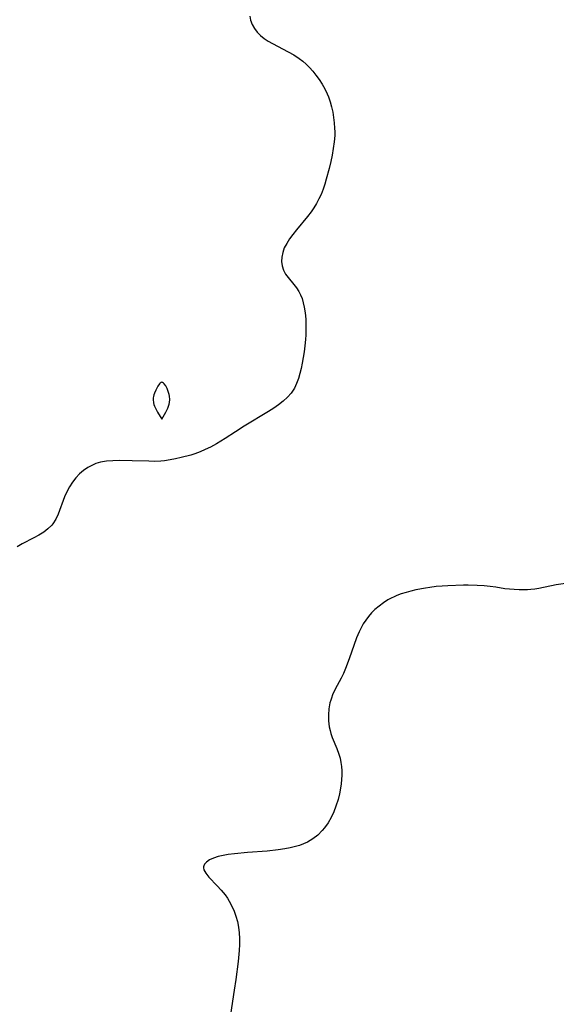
# Model space of a CAD drawing. Header units: metres. Extents: x 1073367 to 1082519, y 1569854 to 1574957.
# Tile 682 of 1056: x 1080826 to 1080986, y 1570992 to 1571286. Entities that reach past the tile are written whole.
import ezdxf

# ---------------------------------------------------------------- set-up
doc = ezdxf.new("R2010")
doc.units = ezdxf.units.M
doc.layers.add('CGG_CurvaNivelLidar_v1', color=253, linetype='Continuous', lineweight=30)

msp = doc.modelspace()

# ---------------------------------------------------------------- linework, layer by layer
at = {"layer": 'CGG_CurvaNivelLidar_v1'}
for p, q in [((1080894.7049, 1571286.9917, 76.5), (1080894.984, 1571285.7335, 76.5)), ((1080894.984, 1571285.7335, 76.5), (1080895.4265, 1571284.5272, 76.5)), ((1080895.4265, 1571284.5272, 76.5), (1080896.0913, 1571283.3231, 76.5)), ((1080896.0913, 1571283.3231, 76.5), (1080896.9382, 1571282.212, 76.5)), ((1080896.9382, 1571282.212, 76.5), (1080897.911, 1571281.2326, 76.5)), ((1080897.911, 1571281.2326, 76.5), (1080899.009, 1571280.3463, 76.5)), ((1080899.009, 1571280.3463, 76.5), (1080900.2044, 1571279.5491, 76.5)), ((1080900.2044, 1571279.5491, 76.5), (1080901.4732, 1571278.8144, 76.5)), ((1080901.4732, 1571278.8144, 76.5), (1080906.1943, 1571276.3662, 76.5)), ((1080906.1943, 1571276.3662, 76.5), (1080907.8967, 1571275.4042, 76.5)), ((1080907.8967, 1571275.4042, 76.5), (1080909.4485, 1571274.3891, 76.5)), ((1080909.4485, 1571274.3891, 76.5), (1080910.5216, 1571273.5731, 76.5)), ((1080910.5216, 1571273.5731, 76.5), (1080911.5343, 1571272.6908, 76.5)), ((1080911.5343, 1571272.6908, 76.5), (1080912.5669, 1571271.6502, 76.5)), ((1080912.5669, 1571271.6502, 76.5), (1080913.5323, 1571270.5446, 76.5)), ((1080913.5323, 1571270.5446, 76.5), (1080914.4431, 1571269.3892, 76.5)), ((1080914.4431, 1571269.3892, 76.5), (1080915.3941, 1571268.0684, 76.5)), ((1080915.3941, 1571268.0684, 76.5), (1080916.2813, 1571266.7048, 76.5)), ((1080916.2813, 1571266.7048, 76.5), (1080917.091, 1571265.2978, 76.5)), ((1080917.091, 1571265.2978, 76.5), (1080917.8039, 1571263.8438, 76.5)), ((1080917.8039, 1571263.8438, 76.5), (1080918.179, 1571262.9385, 76.5)), ((1080918.179, 1571262.9385, 76.5), (1080918.6994, 1571261.4283, 76.5)), ((1080918.6994, 1571261.4283, 76.5), (1080919.1238, 1571259.8826, 76.5)), ((1080919.1238, 1571259.8826, 76.5), (1080919.4652, 1571258.3109, 76.5)), ((1080919.4652, 1571258.3109, 76.5), (1080919.731, 1571256.7207, 76.5)), ((1080919.731, 1571256.7207, 76.5), (1080919.923, 1571255.1184, 76.5)), ((1080919.923, 1571255.1184, 76.5), (1080920.0339, 1571253.5842, 76.5)), ((1080920.0505, 1571251.3953, 76.5), (1080919.906, 1571249.4435, 76.5)), ((1080920.0339, 1571253.5842, 76.5), (1080920.0649, 1571252.4899, 76.5)), ((1080920.0649, 1571252.4899, 76.5), (1080920.0505, 1571251.3953, 76.5)), ((1080919.906, 1571249.4435, 76.5), (1080919.6416, 1571247.4955, 76.5)), ((1080919.2925, 1571245.5529, 76.5), (1080918.8849, 1571243.6176, 76.5)), ((1080919.6416, 1571247.4955, 76.5), (1080919.2925, 1571245.5529, 76.5)), ((1080918.8849, 1571243.6176, 76.5), (1080918.3913, 1571241.5203, 76.5)), ((1080918.3913, 1571241.5203, 76.5), (1080917.5565, 1571238.403, 76.5)), ((1080917.0866, 1571236.8666, 76.5), (1080916.5708, 1571235.3531, 76.5)), ((1080917.5565, 1571238.403, 76.5), (1080917.0866, 1571236.8666, 76.5)), ((1080915.9768, 1571233.8335, 76.5), (1080915.3415, 1571232.4622, 76.5)), ((1080916.5708, 1571235.3531, 76.5), (1080915.9768, 1571233.8335, 76.5)), ((1080914.628, 1571231.1283, 76.5), (1080913.8452, 1571229.8321, 76.5)), ((1080915.3415, 1571232.4622, 76.5), (1080914.628, 1571231.1283, 76.5)), ((1080913.0213, 1571228.6104, 76.5), (1080911.9795, 1571227.232, 76.5)), ((1080913.8452, 1571229.8321, 76.5), (1080913.0213, 1571228.6104, 76.5)), ((1080911.9795, 1571227.232, 76.5), (1080908.667, 1571223.272, 76.5)), ((1080907.5741, 1571221.9019, 76.5), (1080906.6025, 1571220.5683, 76.5)), ((1080908.667, 1571223.272, 76.5), (1080907.5741, 1571221.9019, 76.5)), ((1080905.7423, 1571219.2144, 76.5), (1080905.035, 1571217.8352, 76.5)), ((1080906.6025, 1571220.5683, 76.5), (1080905.7423, 1571219.2144, 76.5)), ((1080904.5422, 1571216.4911, 76.5), (1080904.2515, 1571215.1378, 76.5)), ((1080905.035, 1571217.8352, 76.5), (1080904.5422, 1571216.4911, 76.5)), ((1080904.2515, 1571215.1378, 76.5), (1080904.1896, 1571213.7945, 76.5)), ((1080904.1896, 1571213.7945, 76.5), (1080904.3778, 1571212.4938, 76.5)), ((1080904.3778, 1571212.4938, 76.5), (1080904.7905, 1571211.2419, 76.5)), ((1080904.7905, 1571211.2419, 76.5), (1080905.401, 1571210.0607, 76.5)), ((1080905.401, 1571210.0607, 76.5), (1080906.1512, 1571208.999, 76.5)), ((1080906.1512, 1571208.999, 76.5), (1080907.8728, 1571206.9449, 76.5)), ((1080907.8728, 1571206.9449, 76.5), (1080908.6449, 1571205.9536, 76.5)), ((1080908.6449, 1571205.9536, 76.5), (1080909.3432, 1571204.8953, 76.5)), ((1080909.3432, 1571204.8953, 76.5), (1080909.8786, 1571203.8708, 76.5)), ((1080909.8786, 1571203.8708, 76.5), (1080910.318, 1571202.7854, 76.5)), ((1080910.318, 1571202.7854, 76.5), (1080910.6969, 1571201.5171, 76.5)), ((1080910.6969, 1571201.5171, 76.5), (1080910.9841, 1571200.1971, 76.5)), ((1080910.9841, 1571200.1971, 76.5), (1080911.2529, 1571198.4491, 76.5)), ((1080911.2529, 1571198.4491, 76.5), (1080911.4199, 1571196.6524, 76.5)), ((1080911.4199, 1571196.6524, 76.5), (1080911.4838, 1571195.0547, 76.5)), ((1080911.4827, 1571193.4395, 76.5), (1080911.4338, 1571191.9764, 76.5)), ((1080911.4838, 1571195.0547, 76.5), (1080911.4827, 1571193.4395, 76.5)), ((1080911.3383, 1571190.5097, 76.5), (1080911.1524, 1571188.6817, 76.5)), ((1080911.4338, 1571191.9764, 76.5), (1080911.3383, 1571190.5097, 76.5)), ((1080910.9104, 1571186.8594, 76.5), (1080910.3641, 1571183.4829, 76.5)), ((1080911.1524, 1571188.6817, 76.5), (1080910.9104, 1571186.8594, 76.5)), ((1080910.0546, 1571181.9246, 76.5), (1080909.678, 1571180.3843, 76.5)), ((1080910.3641, 1571183.4829, 76.5), (1080910.0546, 1571181.9246, 76.5)), ((1080868.5218, 1571177.7908, 76.5), (1080868.2876, 1571177.7235, 76.5)), ((1080868.7546, 1571177.7325, 76.5), (1080868.5218, 1571177.7908, 76.5)), ((1080909.2245, 1571178.8869, 76.5), (1080908.6811, 1571177.4457, 76.5)), ((1080909.678, 1571180.3843, 76.5), (1080909.2245, 1571178.8869, 76.5)), ((1080866.7156, 1571175.4412, 76.5), (1080866.3104, 1571174.5252, 76.5)), ((1080867.3679, 1571176.6407, 76.5), (1080866.7156, 1571175.4412, 76.5)), ((1080867.8237, 1571177.3001, 76.5), (1080867.3679, 1571176.6407, 76.5)), ((1080868.0548, 1571177.551, 76.5), (1080867.8237, 1571177.3001, 76.5)), ((1080868.2876, 1571177.7235, 76.5), (1080868.0548, 1571177.551, 76.5)), ((1080868.9875, 1571177.5707, 76.5), (1080868.7546, 1571177.7325, 76.5)), ((1080869.2188, 1571177.3307, 76.5), (1080868.9875, 1571177.5707, 76.5)), ((1080869.6698, 1571176.6901, 76.5), (1080869.2188, 1571177.3307, 76.5)), ((1080870.0874, 1571175.9145, 76.5), (1080869.6698, 1571176.6901, 76.5)), ((1080870.4435, 1571175.0431, 76.5), (1080870.0874, 1571175.9145, 76.5)), ((1080870.7077, 1571174.1062, 76.5), (1080870.4435, 1571175.0431, 76.5)), ((1080908.0286, 1571176.0781, 76.5), (1080907.0636, 1571174.5639, 76.5)), ((1080908.6811, 1571177.4457, 76.5), (1080908.0286, 1571176.0781, 76.5)), ((1080865.9659, 1571173.1005, 76.5), (1080865.9523, 1571172.6194, 76.5)), ((1080865.9523, 1571172.6194, 76.5), (1080866.0489, 1571171.6555, 76.5)), ((1080866.0282, 1571173.5763, 76.5), (1080865.9659, 1571173.1005, 76.5)), ((1080866.1475, 1571174.0549, 76.5), (1080866.0282, 1571173.5763, 76.5)), ((1080866.3104, 1571174.5252, 76.5), (1080866.1475, 1571174.0549, 76.5)), ((1080870.7949, 1571173.6263, 76.5), (1080870.7077, 1571174.1062, 76.5)), ((1080870.8614, 1571172.6784, 76.5), (1080870.7949, 1571173.6263, 76.5)), ((1080870.7999, 1571171.7332, 76.5), (1080870.8614, 1571172.6784, 76.5)), ((1080904.7112, 1571172.1665, 76.5), (1080903.3418, 1571171.1066, 76.5)), ((1080905.9661, 1571173.3078, 76.5), (1080904.7112, 1571172.1665, 76.5)), ((1080907.0636, 1571174.5639, 76.5), (1080905.9661, 1571173.3078, 76.5)), ((1080866.0489, 1571171.6555, 76.5), (1080866.1664, 1571171.1624, 76.5)), ((1080866.1664, 1571171.1624, 76.5), (1080866.3604, 1571170.6166, 76.5)), ((1080866.3604, 1571170.6166, 76.5), (1080866.6162, 1571170.0351, 76.5)), ((1080866.6162, 1571170.0351, 76.5), (1080867.2316, 1571168.8531, 76.5)), ((1080869.724, 1571168.901, 76.5), (1080870.3043, 1571170.1069, 76.5)), ((1080870.3043, 1571170.1069, 76.5), (1080870.539, 1571170.699, 76.5)), ((1080870.539, 1571170.699, 76.5), (1080870.7095, 1571171.2538, 76.5)), ((1080870.7095, 1571171.2538, 76.5), (1080870.7999, 1571171.7332, 76.5)), ((1080900.3337, 1571169.0948, 76.5), (1080893.0642, 1571164.6838, 76.5)), ((1080901.8921, 1571170.1012, 76.5), (1080900.3337, 1571169.0948, 76.5)), ((1080903.3418, 1571171.1066, 76.5), (1080901.8921, 1571170.1012, 76.5)), ((1080867.2316, 1571168.8531, 76.5), (1080868.5, 1571166.7379, 76.5)), ((1080868.5, 1571166.7379, 76.5), (1080869.724, 1571168.901, 76.5)), ((1080893.0642, 1571164.6838, 76.5), (1080890.4696, 1571163.0502, 76.5)), ((1080887.3617, 1571161.0283, 76.5), (1080884.8006, 1571159.4509, 76.5)), ((1080890.4696, 1571163.0502, 76.5), (1080887.3617, 1571161.0283, 76.5)), ((1080881.4574, 1571157.6963, 76.5), (1080879.9046, 1571157.027, 76.5)), ((1080882.9841, 1571158.4459, 76.5), (1080881.4574, 1571157.6963, 76.5)), ((1080884.8006, 1571159.4509, 76.5), (1080882.9841, 1571158.4459, 76.5)), ((1080853.9098, 1571154.3723, 76.5), (1080852.0634, 1571154.2218, 76.5)), ((1080855.7913, 1571154.4269, 76.5), (1080853.9098, 1571154.3723, 76.5)), ((1080859.6731, 1571154.4085, 76.5), (1080855.7913, 1571154.4269, 76.5)), ((1080864.6626, 1571154.2233, 76.5), (1080859.6731, 1571154.4085, 76.5)), ((1080868.2527, 1571154.2943, 76.5), (1080866.3222, 1571154.2114, 76.5)), ((1080869.3007, 1571154.3953, 76.5), (1080868.2527, 1571154.2943, 76.5)), ((1080870.9716, 1571154.6407, 76.5), (1080869.3007, 1571154.3953, 76.5)), ((1080872.6273, 1571154.9654, 76.5), (1080870.9716, 1571154.6407, 76.5)), ((1080874.2691, 1571155.3447, 76.5), (1080872.6273, 1571154.9654, 76.5)), ((1080877.1173, 1571156.0869, 76.5), (1080874.2691, 1571155.3447, 76.5)), ((1080878.325, 1571156.4522, 76.5), (1080877.1173, 1571156.0869, 76.5)), ((1080879.9046, 1571157.027, 76.5), (1080878.325, 1571156.4522, 76.5)), ((1080845.1455, 1571151.4876, 76.5), (1080843.9586, 1571150.4475, 76.5)), ((1080846.4335, 1571152.3828, 76.5), (1080845.1455, 1571151.4876, 76.5)), ((1080848.0457, 1571153.2087, 76.5), (1080846.4335, 1571152.3828, 76.5)), ((1080848.868, 1571153.5242, 76.5), (1080848.0457, 1571153.2087, 76.5)), ((1080850.2704, 1571153.9207, 76.5), (1080848.868, 1571153.5242, 76.5)), ((1080852.0634, 1571154.2218, 76.5), (1080850.2704, 1571153.9207, 76.5)), ((1080866.3222, 1571154.2114, 76.5), (1080864.6626, 1571154.2233, 76.5)), ((1080842.8773, 1571149.2815, 76.5), (1080841.8866, 1571147.9749, 76.5)), ((1080843.9586, 1571150.4475, 76.5), (1080842.8773, 1571149.2815, 76.5)), ((1080841.0022, 1571146.5786, 76.5), (1080840.215, 1571145.1166, 76.5)), ((1080841.8866, 1571147.9749, 76.5), (1080841.0022, 1571146.5786, 76.5)), ((1080839.5223, 1571143.6082, 76.5), (1080837.569, 1571138.4228, 76.5)), ((1080840.215, 1571145.1166, 76.5), (1080839.5223, 1571143.6082, 76.5)), ((1080836.8656, 1571136.9207, 76.5), (1080835.9993, 1571135.5535, 76.5)), ((1080837.569, 1571138.4228, 76.5), (1080836.8656, 1571136.9207, 76.5)), ((1080834.5751, 1571134.0721, 76.5), (1080833.2872, 1571133.1049, 76.5)), ((1080835.6934, 1571135.1742, 76.5), (1080834.5751, 1571134.0721, 76.5)), ((1080835.9993, 1571135.5535, 76.5), (1080835.6934, 1571135.1742, 76.5)), ((1080830.3865, 1571131.4058, 76.5), (1080826.8746, 1571129.5692, 76.5)), ((1080831.8775, 1571132.2289, 76.5), (1080830.3865, 1571131.4058, 76.5)), ((1080833.2872, 1571133.1049, 76.5), (1080831.8775, 1571132.2289, 76.5)), ((1080826.8746, 1571129.5692, 76.5), (1080825.3963, 1571128.7539, 76.5)), ((1080947.0723, 1571116.4168, 77), (1080944.2688, 1571115.8636, 77)), ((1080948.391, 1571116.624, 77), (1080947.0723, 1571116.4168, 77)), ((1080950.2632, 1571116.8521, 77), (1080948.391, 1571116.624, 77)), ((1080952.1379, 1571117.0048, 77), (1080950.2632, 1571116.8521, 77)), ((1080953.7644, 1571117.0817, 77), (1080952.1379, 1571117.0048, 77)), ((1080958.4543, 1571117.2499, 77), (1080953.7644, 1571117.0817, 77)), ((1080959.8197, 1571117.2687, 77), (1080958.4543, 1571117.2499, 77)), ((1080962.5324, 1571117.2085, 77), (1080959.8197, 1571117.2687, 77)), ((1080964.6377, 1571117.0633, 77), (1080962.5324, 1571117.2085, 77)), ((1080966.37, 1571116.8991, 77), (1080964.6377, 1571117.0633, 77)), ((1080968.0683, 1571116.6777, 77), (1080966.37, 1571116.8991, 77)), ((1080970.7334, 1571116.2286, 77), (1080968.0683, 1571116.6777, 77)), ((1080972.1404, 1571116.0565, 77), (1080970.7334, 1571116.2286, 77)), ((1080980.9385, 1571116.2987, 77), (1080979.7424, 1571116.1139, 77)), ((1080986.0989, 1571117.3346, 77), (1080980.9385, 1571116.2987, 77)), ((1080988.8691, 1571117.8144, 77), (1080986.0989, 1571117.3346, 77)), ((1080936.855, 1571113.3813, 77), (1080935.9217, 1571112.8761, 77)), ((1080937.8165, 1571113.8384, 77), (1080936.855, 1571113.3813, 77)), ((1080938.6069, 1571114.1723, 77), (1080937.8165, 1571113.8384, 77)), ((1080939.8981, 1571114.6521, 77), (1080938.6069, 1571114.1723, 77)), ((1080941.3324, 1571115.1089, 77), (1080939.8981, 1571114.6521, 77)), ((1080942.7915, 1571115.5098, 77), (1080941.3324, 1571115.1089, 77)), ((1080944.2688, 1571115.8636, 77), (1080942.7915, 1571115.5098, 77)), ((1080973.5683, 1571115.9473, 77), (1080972.1404, 1571116.0565, 77)), ((1080975.0103, 1571115.8931, 77), (1080973.5683, 1571115.9473, 77)), ((1080977.5033, 1571115.9163, 77), (1080975.0103, 1571115.8931, 77)), ((1080978.547, 1571115.9814, 77), (1080977.5033, 1571115.9163, 77)), ((1080979.7424, 1571116.1139, 77), (1080978.547, 1571115.9814, 77)), ((1080933.2675, 1571111.0499, 77), (1080932.0509, 1571109.9974, 77)), ((1080934.5586, 1571112.0131, 77), (1080933.2675, 1571111.0499, 77)), ((1080935.9217, 1571112.8761, 77), (1080934.5586, 1571112.0131, 77)), ((1080930.1419, 1571107.9749, 77), (1080929.2994, 1571106.869, 77)), ((1080931.0624, 1571109.0171, 77), (1080930.1419, 1571107.9749, 77)), ((1080932.0509, 1571109.9974, 77), (1080931.0624, 1571109.0171, 77)), ((1080927.8926, 1571104.5108, 77), (1080927.3662, 1571103.4029, 77)), ((1080928.5557, 1571105.7176, 77), (1080927.8926, 1571104.5108, 77)), ((1080929.2994, 1571106.869, 77), (1080928.5557, 1571105.7176, 77)), ((1080926.5936, 1571101.5292, 77), (1080924.3926, 1571095.3072, 77)), ((1080927.3662, 1571103.4029, 77), (1080926.5936, 1571101.5292, 77)), ((1080924.3926, 1571095.3072, 77), (1080923.2653, 1571092.4069, 77)), ((1080922.6482, 1571090.978, 77), (1080921.9879, 1571089.5857, 77)), ((1080923.2653, 1571092.4069, 77), (1080922.6482, 1571090.978, 77)), ((1080921.9879, 1571089.5857, 77), (1080920.2265, 1571086.2541, 77)), ((1080919.4342, 1571084.5848, 77), (1080919.0606, 1571083.6211, 77)), ((1080920.2265, 1571086.2541, 77), (1080919.4342, 1571084.5848, 77)), ((1080918.6303, 1571082.1462, 77), (1080918.3189, 1571080.3954, 77)), ((1080918.8611, 1571083.0093, 77), (1080918.6303, 1571082.1462, 77)), ((1080919.0606, 1571083.6211, 77), (1080918.8611, 1571083.0093, 77)), ((1080918.3189, 1571080.3954, 77), (1080918.1857, 1571078.6165, 77)), ((1080918.1857, 1571078.6165, 77), (1080918.2216, 1571076.8294, 77)), ((1080918.2216, 1571076.8294, 77), (1080918.4309, 1571075.0535, 77)), ((1080918.4309, 1571075.0535, 77), (1080918.6688, 1571073.9104, 77)), ((1080918.6688, 1571073.9104, 77), (1080918.9059, 1571073.0542, 77)), ((1080918.9059, 1571073.0542, 77), (1080919.333, 1571071.8067, 77)), ((1080919.333, 1571071.8067, 77), (1080920.6663, 1571068.5445, 77)), ((1080920.6663, 1571068.5445, 77), (1080921.2789, 1571066.8868, 77)), ((1080921.2789, 1571066.8868, 77), (1080921.6319, 1571065.6712, 77)), ((1080921.6319, 1571065.6712, 77), (1080921.9017, 1571064.4313, 77)), ((1080921.9017, 1571064.4313, 77), (1080922.082, 1571063.172, 77)), ((1080922.082, 1571063.172, 77), (1080922.1685, 1571061.8922, 77)), ((1080922.1707, 1571060.6011, 77), (1080922.1007, 1571059.3024, 77)), ((1080922.1685, 1571061.8922, 77), (1080922.1707, 1571060.6011, 77)), ((1080921.9707, 1571058.0241, 77), (1080921.7861, 1571056.7454, 77)), ((1080922.1007, 1571059.3024, 77), (1080921.9707, 1571058.0241, 77)), ((1080921.4663, 1571055.069, 77), (1080921.0605, 1571053.4074, 77)), ((1080921.7861, 1571056.7454, 77), (1080921.4663, 1571055.069, 77)), ((1080921.0605, 1571053.4074, 77), (1080920.4283, 1571051.3707, 77)), ((1080919.7606, 1571049.6466, 77), (1080918.9823, 1571047.9827, 77)), ((1080920.4283, 1571051.3707, 77), (1080919.7606, 1571049.6466, 77)), ((1080918.0846, 1571046.3984, 77), (1080917.0321, 1571044.8952, 77)), ((1080918.9823, 1571047.9827, 77), (1080918.0846, 1571046.3984, 77)), ((1080915.0151, 1571042.7665, 77), (1080913.5363, 1571041.6156, 77)), ((1080916.3508, 1571044.0838, 77), (1080915.0151, 1571042.7665, 77)), ((1080917.0321, 1571044.8952, 77), (1080916.3508, 1571044.0838, 77)), ((1080910.7743, 1571040.1199, 77), (1080909.5746, 1571039.6737, 77)), ((1080911.925, 1571040.6503, 77), (1080910.7743, 1571040.1199, 77)), ((1080913.5363, 1571041.6156, 77), (1080911.925, 1571040.6503, 77)), ((1080888.3348, 1571036.9627, 77), (1080886.7656, 1571036.6899, 77)), ((1080890.184, 1571037.1979, 77), (1080888.3348, 1571036.9627, 77)), ((1080894.0213, 1571037.5464, 77), (1080890.184, 1571037.1979, 77)), ((1080899.9574, 1571037.9912, 77), (1080894.0213, 1571037.5464, 77)), ((1080903.2066, 1571038.3419, 77), (1080899.9574, 1571037.9912, 77)), ((1080905.1918, 1571038.633, 77), (1080903.2066, 1571038.3419, 77)), ((1080906.7816, 1571038.9302, 77), (1080905.1918, 1571038.633, 77)), ((1080908.3349, 1571039.3004, 77), (1080906.7816, 1571038.9302, 77)), ((1080909.5746, 1571039.6737, 77), (1080908.3349, 1571039.3004, 77)), ((1080881.2054, 1571034.0569, 77), (1080881.0082, 1571033.6288, 77)), ((1080881.8099, 1571034.7265, 77), (1080881.2054, 1571034.0569, 77)), ((1080882.7546, 1571035.3531, 77), (1080881.8099, 1571034.7265, 77)), ((1080883.9346, 1571035.8919, 77), (1080882.7546, 1571035.3531, 77)), ((1080885.2952, 1571036.3404, 77), (1080883.9346, 1571035.8919, 77)), ((1080886.7656, 1571036.6899, 77), (1080885.2952, 1571036.3404, 77)), ((1080881.0082, 1571033.6288, 77), (1080880.9399, 1571033.2791, 77)), ((1080880.9399, 1571033.2791, 77), (1080880.944, 1571032.9387, 77)), ((1080880.944, 1571032.9387, 77), (1080881.0603, 1571032.4226, 77)), ((1080881.0603, 1571032.4226, 77), (1080881.6272, 1571031.3589, 77)), ((1080881.6272, 1571031.3589, 77), (1080882.5242, 1571030.2496, 77)), ((1080882.5242, 1571030.2496, 77), (1080885.0323, 1571027.6427, 77)), ((1080885.0323, 1571027.6427, 77), (1080886.2283, 1571026.3439, 77)), ((1080886.2283, 1571026.3439, 77), (1080887.3735, 1571024.9531, 77)), ((1080887.3735, 1571024.9531, 77), (1080888.101, 1571023.9308, 77)), ((1080888.101, 1571023.9308, 77), (1080888.6249, 1571023.086, 77)), ((1080888.6249, 1571023.086, 77), (1080889.4231, 1571021.5666, 77)), ((1080889.4231, 1571021.5666, 77), (1080890.0707, 1571020.0741, 77)), ((1080890.0707, 1571020.0741, 77), (1080890.6189, 1571018.534, 77)), ((1080890.6189, 1571018.534, 77), (1080891.0599, 1571016.955, 77)), ((1080891.0599, 1571016.955, 77), (1080891.3927, 1571015.2873, 77)), ((1080891.3927, 1571015.2873, 77), (1080891.5981, 1571013.5937, 77)), ((1080891.5981, 1571013.5937, 77), (1080891.6783, 1571011.8865, 77)), ((1080891.6783, 1571011.8865, 77), (1080891.6594, 1571010.1664, 77)), ((1080891.5586, 1571008.31, 77), (1080891.2497, 1571005.0091, 77)), ((1080891.6594, 1571010.1664, 77), (1080891.5586, 1571008.31, 77)), ((1080891.2497, 1571005.0091, 77), (1080890.5925, 1570999.7241, 77)), ((1080890.5925, 1570999.7241, 77), (1080890.1241, 1570996.5151, 77)), ((1080890.1241, 1570996.5151, 77), (1080888.9644, 1570989.2341, 77))]:
    msp.add_line(p, q, dxfattribs=at)

doc.saveas('drawing.dxf')
